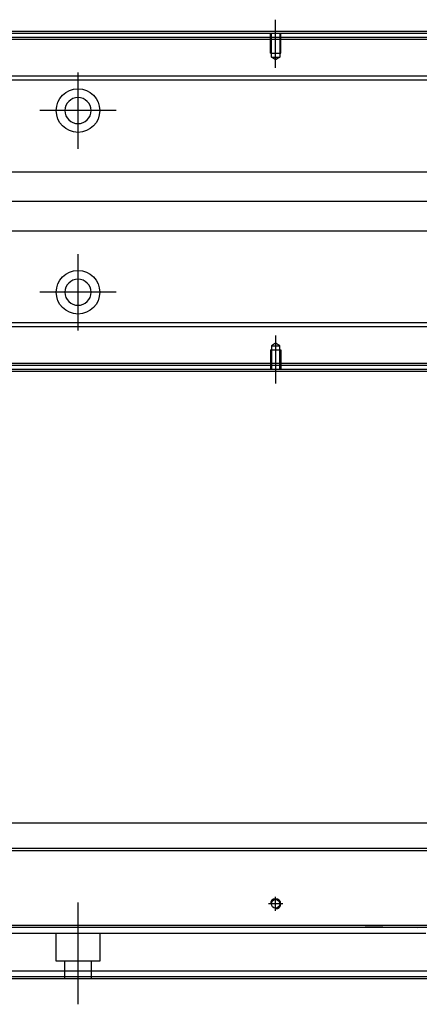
# Model space of a CAD drawing. Header units: millimetres. Extents: x -1108 to 3135, y -1596 to 860.
# Tile 497 of 649: x 1040 to 1141, y -957 to -708. Entities that reach past the tile are written whole.
import ezdxf
from ezdxf.lldxf.tags import DXFTag

# ---------------------------------------------------------------- set-up
doc = ezdxf.new("R2010")
doc.units = ezdxf.units.MM
doc.layers.get('0').update_dxf_attribs({"linetype": 'CONTINUOUS'})
tags = doc.linetypes.add('DASHED', pattern=[25.72, 12.86, -12.86]).pattern_tags.tags
tags[6:7] = [DXFTag(74, 4), DXFTag(75, 0), DXFTag(340, '0'), DXFTag(46, 0.0), DXFTag(50, 0.0), DXFTag(44, 0.0), DXFTag(45, 0.0)]
tags[4:5] = [DXFTag(74, 4), DXFTag(75, 0), DXFTag(340, '0'), DXFTag(46, 0.0), DXFTag(50, 0.0), DXFTag(44, 0.0), DXFTag(45, 0.0)]

msp = doc.modelspace()

# ---------------------------------------------------------------- linework, layer by layer
at = {"ltscale": 0.2}
for p, q in [((1104.39, -720.52), (1104.39, -708.37)), ((1054.39, -741.02), (1054.39, -721.72)), ((1064.04, -731.37), (1044.74, -731.37)), ((1054.39, -786.97), (1054.39, -767.67)), ((1064.04, -777.32), (1044.74, -777.32)), ((1104.39, -788.23), (1104.39, -800.37)), ((1104.39, -933.82), (1104.39, -930.22)), ((1054.39, -957.44), (1054.39, -931.69)), ((1106.19, -932.02), (1102.59, -932.02))]:
    msp.add_line(p, q, dxfattribs=at)
at = {"linetype": 'Continuous'}
for p, q in [((1155.26, -711.87), (884.39, -711.87)), ((1155.02, -712.87), (884.39, -712.87)), ((1152.66, -722.69), (1033.74, -722.69)), ((1152.42, -723.69), (1033.74, -723.69)), ((1031.84, -746.87), (1146.83, -746.87)), ((1143.22, -761.87), (1031.84, -761.87)), ((1137.63, -785.05), (1033.74, -785.05)), ((1137.39, -786.05), (1033.74, -786.05)), ((1524.39, -786.05), (1137.39, -786.05)), ((1524.39, -785.05), (1137.63, -785.05)), ((1135.02, -795.87), (884.39, -795.87)), ((1134.78, -796.87), (884.39, -796.87)), ((1524.39, -796.87), (1134.78, -796.87)), ((1524.39, -795.87), (1135.02, -795.87)), ((1033.64, -911.52), (1149.13, -911.52)), ((1147.56, -918.02), (884.39, -918.02)), ((1142.87, -937.47), (884.39, -937.47)), ((1140.09, -949.02), (884.39, -949.02)), ((1139.61, -951.02), (884.39, -951.02)), ((1524.39, -951.02), (1139.61, -951.02)), ((1524.39, -949.02), (1140.09, -949.02))]:
    msp.add_line(p, q, dxfattribs=at)
at = {"linetype": 'DASHED', "ltscale": 0.1}
for p, q in [((1103.09, -716.87), (1103.09, -711.87)), ((1103.31, -717.87), (1103.31, -711.87)), ((1105.46, -711.87), (1105.46, -717.87)), ((1105.69, -716.87), (1105.69, -711.87)), ((1103.09, -716.87), (1105.69, -716.87)), ((1104.39, -718.52), (1103.31, -717.87)), ((1103.31, -717.87), (1105.46, -717.87)), ((1105.46, -717.87), (1104.39, -718.52)), ((1103.09, -791.87), (1105.69, -791.87)), ((1103.09, -791.87), (1103.09, -796.87)), ((1104.39, -790.23), (1103.31, -790.88)), ((1103.31, -790.88), (1103.31, -796.87)), ((1103.31, -790.88), (1105.46, -790.88)), ((1105.46, -790.88), (1104.39, -790.23)), ((1105.46, -796.87), (1105.46, -790.88)), ((1105.69, -791.87), (1105.69, -796.87))]:
    msp.add_line(p, q, dxfattribs=at)
at = {"linetype": 'DASHED'}
for p, q in [((1524.39, -713.37), (884.39, -713.37)), ((1135.15, -795.37), (884.39, -795.37)), ((1524.39, -795.37), (1135.15, -795.37)), ((1127.14, -937.79), (1140.39, -938.02)), ((1142.38, -939.52), (884.39, -939.52)), ((1048.89, -946.52), (1048.89, -939.52)), ((1059.89, -939.52), (1059.89, -946.52)), ((1059.89, -946.52), (1048.89, -946.52)), ((1051.09, -951.02), (1051.09, -946.52)), ((1057.69, -946.52), (1057.69, -951.02)), ((1139.73, -950.52), (884.39, -950.52)), ((1524.39, -950.52), (1139.73, -950.52))]:
    msp.add_line(p, q, dxfattribs=at)
for p, q in [((1538.38, -754.42), (796.39, -754.37)), ((796.39, -918.52), (1538.39, -918.52))]:
    msp.add_line(p, q)
at = {"linetype": 'Continuous'}
for centre, radius in [((1054.39, -731.37), 5.5), ((1054.39, -777.32), 5.5), ((1104.39, -932.02), 1.07)]:
    msp.add_circle(centre, radius, dxfattribs=at)
at = {"linetype": 'Continuous', "extrusion": (0, 0, -1)}
msp.add_circle((-1054.39, -731.37), 3.3, dxfattribs=at)
at = {"linetype": 'Continuous', "extrusion": (-6.12303e-17, 0, -1)}
msp.add_circle((-1054.39, -777.32), 3.3, dxfattribs=at)
msp.add_arc((1104.39, -932.02), 1.3, 270, 180)
at = {"linetype": 'Continuous'}
for points in [[(1155.38, -711.37), (884.39, -711.37)], [(1134.66, -797.37), (884.39, -797.37)], [(1524.39, -797.37), (1134.66, -797.37)], [(1142.75, -937.97), (884.39, -937.97)]]:
    msp.add_open_spline(points, degree=1, dxfattribs=at)

doc.saveas('drawing.dxf')
